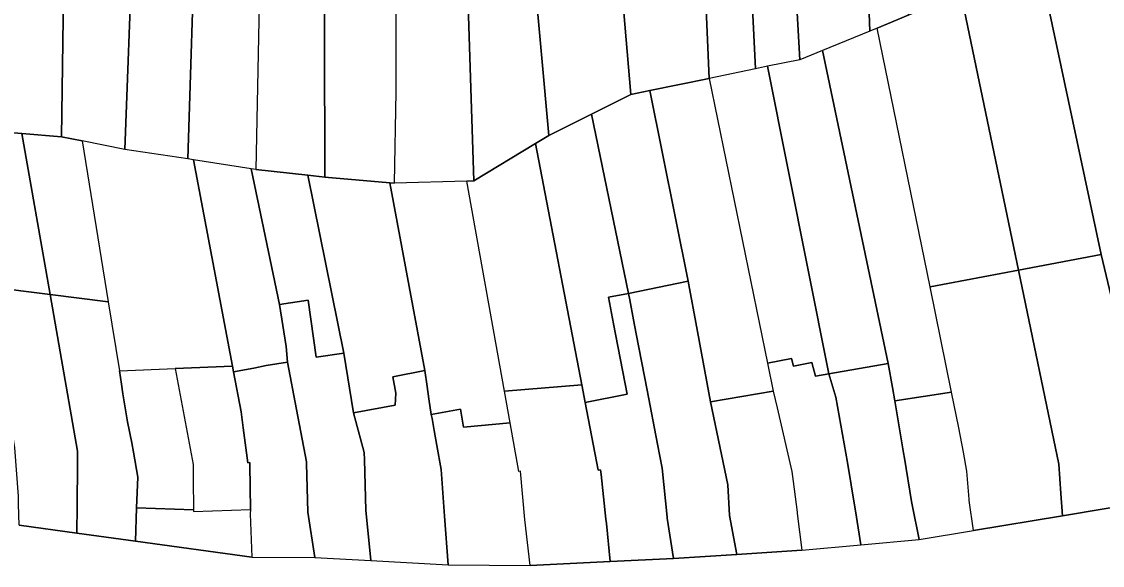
# Model space of a CAD drawing. Extents: x -521939 to -516426, y -1197857 to -1189551.
# Drawn here: x -519638.4 to -519418.9, y -1192115 to -1192004.7 of the extents above; entities that cross this region are included whole.
import ezdxf

# ---------------------------------------------------------------- set-up
doc = ezdxf.new("R2010")
doc.units = 0
doc.layers.add('95590013', color=7, linetype='Continuous')
doc.layers.add('95640013', color=7, linetype='Continuous')

msp = doc.modelspace()

# ---------------------------------------------------------------- linework, layer by layer
at = {"layer": '95590013'}
for points in [[(-519468.51, -1191942.83), (-519469.62, -1191923.78), (-519469.96, -1191917.29), (-519470.2, -1191912.8), (-519462.51, -1191912.39), (-519462.34, -1191915.36), (-519461.8, -1191924.77), (-519461.51, -1191955.62), (-519458.33, -1192003.39), (-519464.63, -1192005.99), (-519466.17, -1192006.63)], [(-519604.65, -1192032.54), (-519603.07, -1191983.47), (-519603.76, -1191930.93), (-519603.9, -1191920.53), (-519603.91, -1191919.53), (-519590.89, -1191919.07), (-519590.64, -1191927.06), (-519590.56, -1191937.16), (-519590.08, -1191997.63), (-519590.85, -1192034.72), (-519591.78, -1192034.57), (-519603.5, -1192032.72)], [(-519617.4, -1192030.61), (-519615.91, -1191989.19), (-519615.1, -1191942.26), (-519615.39, -1191934.15), (-519615.74, -1191931.75), (-519603.76, -1191930.93), (-519603.07, -1191983.47), (-519604.65, -1192032.54)], [(-519517.62, -1191945.78), (-519517.79, -1191982.93), (-519514.71, -1192019.48), (-519522.64, -1192023.45), (-519531.32, -1192027.79), (-519534.35, -1191994.11), (-519534.95, -1191984.18), (-519534.52, -1191944.78), (-519534.51, -1191938.98), (-519518.08, -1191937.31)], [(-519502.14, -1191938.78), (-519493.24, -1191938.38), (-519492.13, -1191958.19), (-519489.33, -1192014.26), (-519498.74, -1192016.21), (-519501.54, -1191951.9), (-519501.8, -1191944.64)], [(-519480.39, -1192012.42), (-519486.91, -1192013.76), (-519489.33, -1192014.26), (-519492.13, -1191958.19), (-519493.24, -1191938.38), (-519484.62, -1191937.99), (-519484.35, -1191943.43), (-519482.45, -1191975.31)], [(-519615.1, -1191942.26), (-519615.91, -1191989.19), (-519617.4, -1192030.61), (-519626.12, -1192028.88), (-519630.32, -1192028.04), (-519629.51, -1191970.28), (-519628.72, -1191942.75)], [(-519484.35, -1191943.43), (-519468.51, -1191942.83), (-519466.17, -1192006.63), (-519475.76, -1192010.54), (-519480.39, -1192012.42), (-519482.45, -1191975.31)], [(-519501.54, -1191951.9), (-519498.74, -1192016.21), (-519510.8, -1192018.68), (-519514.71, -1192019.48), (-519517.79, -1191982.93), (-519517.62, -1191945.78), (-519517.41, -1191945.76), (-519501.8, -1191944.64)], [(-519643.22, -1192026.96), (-519642.29, -1192008.1), (-519642.66, -1191970.15), (-519629.51, -1191970.28), (-519630.32, -1192028.04), (-519638.36, -1192027.37)], [(-519562.7, -1192037.49), (-519562.31, -1192018.94), (-519562.31, -1191998.71), (-519561.37, -1191972.04), (-519548.54, -1191971.73), (-519548.25, -1191984.66), (-519546.55, -1192037.03), (-519547.98, -1192037.07)], [(-519531.32, -1192027.79), (-519534.05, -1192029.45), (-519546.55, -1192037.03), (-519548.25, -1191984.66), (-519534.95, -1191984.18), (-519534.35, -1191994.11)], [(-519431.56, -1191993.77), (-519420.48, -1191990), (-519414.99, -1191988.33), (-519400.7, -1192059.29), (-519416.8, -1192062.29), (-519417.13, -1192060.47), (-519419.16, -1192051.96)], [(-519435.37, -1191995.07), (-519431.56, -1191993.77), (-519419.16, -1192051.96), (-519435.96, -1192055.15), (-519447.62, -1191999.24)], [(-519451.25, -1192000.47), (-519447.62, -1191999.24), (-519435.96, -1192055.15), (-519453.9, -1192058.5), (-519464.63, -1192005.99), (-519458.33, -1192003.39)], [(-519503.05, -1192057.33), (-519510.8, -1192018.68), (-519498.74, -1192016.21), (-519486.94, -1192074), (-519485.78, -1192079.7), (-519498.48, -1192081.85), (-519501.49, -1192065.72), (-519502.77, -1192058.84)], [(-519514.71, -1192019.48), (-519510.8, -1192018.68), (-519503.05, -1192057.33), (-519515.15, -1192059.86), (-519522.64, -1192023.45)], [(-519531.32, -1192027.79), (-519522.64, -1192023.45), (-519515.15, -1192059.86), (-519519.23, -1192060.64), (-519518.19, -1192065.99), (-519515.42, -1192080.28), (-519523.95, -1192081.99), (-519524.63, -1192078.43), (-519534.05, -1192029.45)], [(-519645.03, -1192058.54), (-519650.38, -1192025.76), (-519643.22, -1192026.96), (-519638.36, -1192027.37), (-519632.6, -1192060.1)], [(-519638.36, -1192027.37), (-519630.32, -1192028.04), (-519626.12, -1192028.88), (-519620.8, -1192061.58), (-519632.6, -1192060.1)], [(-519540.36, -1192079.66), (-519547.98, -1192037.07), (-519546.55, -1192037.03), (-519534.05, -1192029.45), (-519524.63, -1192078.43)], [(-519591.99, -1192104.56), (-519591.62, -1192113.35), (-519615.3, -1192110.13), (-519615.05, -1192103.33), (-519603.5, -1192103.75), (-519603.5, -1192104.08), (-519591.94, -1192103.69)]]:
    msp.add_lwpolyline(points, close=True, dxfattribs=at)
for points in [[(-519590.56, -1191937.16), (-519590.08, -1191997.63), (-519590.85, -1192034.72)], [(-519576.85, -1192036.26), (-519577.03, -1191949.38)], [(-519577.03, -1191949.38), (-519576.85, -1192036.26)], [(-519562.31, -1192018.94), (-519562.31, -1191998.71), (-519561.37, -1191972.04)], [(-519466.17, -1192006.63), (-519475.76, -1192010.54)], [(-519464.63, -1192005.99), (-519466.17, -1192006.63)], [(-519453.9, -1192058.5), (-519464.63, -1192005.99)], [(-519475.76, -1192010.54), (-519480.39, -1192012.42)], [(-519475.76, -1192010.54), (-519462.43, -1192074.1)], [(-519462.43, -1192074.1), (-519475.76, -1192010.54)], [(-519480.39, -1192012.42), (-519486.91, -1192013.76)], [(-519489.33, -1192014.26), (-519498.74, -1192016.21)], [(-519486.91, -1192013.76), (-519489.33, -1192014.26)], [(-519486.91, -1192013.76), (-519474.44, -1192076.19)], [(-519474.44, -1192076.19), (-519486.91, -1192013.76)], [(-519498.74, -1192016.21), (-519486.94, -1192074)], [(-519562.7, -1192037.49), (-519562.31, -1192018.94)], [(-519617.4, -1192030.61), (-519626.12, -1192028.88)], [(-519626.12, -1192028.88), (-519620.8, -1192061.58)], [(-519604.65, -1192032.54), (-519617.4, -1192030.61)], [(-519603.5, -1192032.72), (-519604.65, -1192032.54)], [(-519595.58, -1192074.59), (-519603.5, -1192032.72)], [(-519591.78, -1192034.57), (-519603.5, -1192032.72)], [(-519603.5, -1192032.72), (-519595.58, -1192074.59)], [(-519590.85, -1192034.72), (-519591.78, -1192034.57)], [(-519591.78, -1192034.57), (-519586.03, -1192062.07)], [(-519586.03, -1192062.07), (-519591.78, -1192034.57)], [(-519580.26, -1192035.88), (-519590.85, -1192034.72)], [(-519590.85, -1192034.72), (-519580.26, -1192035.88)], [(-519572.98, -1192071.97), (-519580.26, -1192035.88)], [(-519576.85, -1192036.26), (-519580.26, -1192035.88)], [(-519580.26, -1192035.88), (-519572.98, -1192071.97)], [(-519580.26, -1192035.88), (-519576.85, -1192036.26)], [(-519563.62, -1192037.41), (-519576.85, -1192036.26)], [(-519576.85, -1192036.26), (-519563.62, -1192037.41)], [(-519562.7, -1192037.49), (-519563.62, -1192037.41)], [(-519563.62, -1192037.41), (-519556.53, -1192075.46)], [(-519556.53, -1192075.46), (-519563.62, -1192037.41)], [(-519563.62, -1192037.41), (-519562.7, -1192037.49)], [(-519547.98, -1192037.07), (-519562.7, -1192037.49)], [(-519540.36, -1192079.66), (-519547.98, -1192037.07)], [(-519449.53, -1192079.86), (-519453.9, -1192058.5)], [(-519620.8, -1192061.58), (-519618.52, -1192075.56)], [(-519586.03, -1192062.07), (-519580.21, -1192061.19), (-519578.6, -1192072.8), (-519572.98, -1192071.97)], [(-519584.64, -1192070.63), (-519586.03, -1192062.07)], [(-519584.38, -1192073.78), (-519584.64, -1192070.63)], [(-519572.98, -1192071.97), (-519571.01, -1192084.1)], [(-519607.24, -1192075.08), (-519595.58, -1192074.59)], [(-519595.58, -1192074.59), (-519595.36, -1192075.74)], [(-519595.36, -1192075.74), (-519591.27, -1192075.04), (-519588.73, -1192074.47), (-519584.38, -1192073.78)], [(-519486.94, -1192074), (-519482.03, -1192073.05), (-519481.67, -1192074.61), (-519477.9, -1192073.9), (-519477.16, -1192076.65), (-519474.44, -1192076.19)], [(-519474.44, -1192076.19), (-519462.43, -1192074.1)], [(-519462.43, -1192074.1), (-519461.53, -1192078.93)], [(-519618.52, -1192075.56), (-519607.24, -1192075.08)], [(-519563.02, -1192076.77), (-519556.53, -1192075.46)], [(-519562.39, -1192080.09), (-519563.02, -1192076.77)], [(-519556.53, -1192075.46), (-519556.04, -1192078.77), (-519555.67, -1192081.22), (-519555.2, -1192084.39)], [(-519461.53, -1192078.93), (-519461.07, -1192081.67)], [(-519562.51, -1192082.5), (-519562.39, -1192080.09)], [(-519539.21, -1192086.08), (-519540.36, -1192079.66)], [(-519461.07, -1192081.67), (-519449.53, -1192079.86)], [(-519571.01, -1192084.1), (-519562.51, -1192082.5)], [(-519555.2, -1192084.39), (-519549.3, -1192083.33), (-519548.64, -1192086.96), (-519539.21, -1192086.08)]]:
    msp.add_lwpolyline(points, dxfattribs=at)
at = {"layer": '95640013'}
for points in [[(-519410.86, -1192098.74), (-519410.81, -1192099.26), (-519410.52, -1192102.23), (-519426.99, -1192104.96), (-519427.32, -1192100.48), (-519427.76, -1192094.5), (-519435.96, -1192055.15), (-519419.16, -1192051.96), (-519417.13, -1192060.47), (-519416.8, -1192062.29), (-519415.7, -1192068.37), (-519412.49, -1192083.23), (-519411.43, -1192093.29)], [(-519507.29, -1192105.47), (-519507.29, -1192105.23), (-519508.29, -1192095.28), (-519509.23, -1192090.43), (-519511.35, -1192079.49), (-519513.57, -1192068.02), (-519514.12, -1192065.21), (-519514.91, -1192061.12), (-519515.15, -1192059.86), (-519503.05, -1192057.33), (-519502.77, -1192058.84), (-519501.49, -1192065.72), (-519498.48, -1192081.85), (-519494.97, -1192098.71), (-519494.66, -1192104.9), (-519493.18, -1192112.81), (-519506.02, -1192113.63)], [(-519426.99, -1192104.96), (-519445.09, -1192107.96), (-519445.96, -1192101.9), (-519446, -1192101.62), (-519446.42, -1192095.92), (-519447.13, -1192092.08), (-519448.05, -1192087.1), (-519449.53, -1192079.86), (-519453.9, -1192058.5), (-519435.96, -1192055.15), (-519427.76, -1192094.5), (-519427.32, -1192100.48)], [(-519627.12, -1192102.98), (-519627.17, -1192108.48), (-519638.88, -1192106.85), (-519639.01, -1192102.6), (-519639.06, -1192100.98), (-519639.74, -1192091.2), (-519641.33, -1192081.28), (-519645.03, -1192058.54), (-519632.6, -1192060.1), (-519627.02, -1192091.85), (-519627.05, -1192094.48)], [(-519627.17, -1192108.48), (-519627.12, -1192102.98), (-519627.05, -1192094.48), (-519627.02, -1192091.85), (-519632.6, -1192060.1), (-519620.8, -1192061.58), (-519618.52, -1192075.56), (-519618.08, -1192078.28), (-519617.81, -1192080.23), (-519616.88, -1192085.94), (-519616.04, -1192090.14), (-519615.65, -1192092.09), (-519614.82, -1192097.13), (-519615.05, -1192103.33), (-519615.3, -1192110.13)], [(-519521.31, -1192095.74), (-519523.95, -1192081.99), (-519515.42, -1192080.28), (-519518.19, -1192065.99), (-519519.23, -1192060.64), (-519515.15, -1192059.86), (-519514.91, -1192061.12), (-519514.12, -1192065.21), (-519513.57, -1192068.02), (-519511.35, -1192079.49), (-519509.23, -1192090.43), (-519508.29, -1192095.28), (-519507.29, -1192105.23), (-519507.29, -1192105.47), (-519506.02, -1192113.63), (-519518.87, -1192114.25), (-519519.64, -1192106.53), (-519519.76, -1192105.66), (-519520.72, -1192096.59), (-519520.82, -1192095.68)], [(-519615.65, -1192092.09), (-519616.04, -1192090.14), (-519616.88, -1192085.94), (-519617.81, -1192080.23), (-519618.08, -1192078.28), (-519618.52, -1192075.56), (-519607.24, -1192075.08), (-519603.56, -1192094.58), (-519603.54, -1192097.55), (-519603.5, -1192103.75), (-519615.05, -1192103.33), (-519614.82, -1192097.13)], [(-519539.21, -1192086.08), (-519540.36, -1192079.66), (-519524.63, -1192078.43), (-519523.95, -1192081.99), (-519521.31, -1192095.74), (-519520.82, -1192095.68), (-519520.72, -1192096.59), (-519519.76, -1192105.66), (-519519.64, -1192106.53), (-519518.87, -1192114.25), (-519535.13, -1192115.04), (-519536.21, -1192105.72), (-519537.09, -1192095.94), (-519537.44, -1192095.97)], [(-519494.66, -1192104.9), (-519494.97, -1192098.71), (-519498.48, -1192081.85), (-519485.78, -1192079.7), (-519484.99, -1192083.08), (-519481.99, -1192095.99), (-519481.69, -1192098.05), (-519480.92, -1192104.22), (-519480.91, -1192104.52), (-519479.93, -1192111.96), (-519493.18, -1192112.81)]]:
    msp.add_lwpolyline(points, close=True, dxfattribs=at)
for points in [[(-519580.21, -1192061.19), (-519586.03, -1192062.07)], [(-519578.6, -1192072.8), (-519580.21, -1192061.19)], [(-519586.03, -1192062.07), (-519584.64, -1192070.63)], [(-519584.64, -1192070.63), (-519584.38, -1192073.78)], [(-519572.98, -1192071.97), (-519578.6, -1192072.8)], [(-519571.01, -1192084.1), (-519572.98, -1192071.97)], [(-519595.58, -1192074.59), (-519607.24, -1192075.08)], [(-519595.36, -1192075.74), (-519595.58, -1192074.59)], [(-519588.73, -1192074.47), (-519591.27, -1192075.04)], [(-519584.38, -1192073.78), (-519588.73, -1192074.47)], [(-519584.38, -1192073.78), (-519582.56, -1192083.43), (-519580.57, -1192094.01), (-519580.56, -1192094.35)], [(-519582.56, -1192083.43), (-519584.38, -1192073.78)], [(-519482.03, -1192073.05), (-519486.94, -1192074)], [(-519486.94, -1192074), (-519485.78, -1192079.7)], [(-519481.67, -1192074.61), (-519482.03, -1192073.05)], [(-519474.44, -1192076.19), (-519477.16, -1192076.65), (-519477.9, -1192073.9), (-519481.67, -1192074.61)], [(-519462.43, -1192074.1), (-519474.44, -1192076.19)], [(-519461.53, -1192078.93), (-519462.43, -1192074.1)], [(-519607.24, -1192075.08), (-519603.56, -1192094.58)], [(-519591.27, -1192075.04), (-519595.36, -1192075.74)], [(-519591.94, -1192103.69), (-519592.06, -1192094.65), (-519592.07, -1192094.19), (-519592.47, -1192094.2), (-519593.4, -1192087.13), (-519593.82, -1192083.89), (-519595.36, -1192075.74)], [(-519595.36, -1192075.74), (-519593.82, -1192083.89), (-519593.4, -1192087.13), (-519592.47, -1192094.2), (-519592.07, -1192094.19)], [(-519556.53, -1192075.46), (-519563.02, -1192076.77), (-519562.39, -1192080.09), (-519562.51, -1192082.5)], [(-519555.67, -1192081.22), (-519556.04, -1192078.77), (-519556.53, -1192075.46)], [(-519474.44, -1192076.19), (-519473.07, -1192080.93), (-519470.71, -1192094.14)], [(-519473.07, -1192080.93), (-519474.44, -1192076.19)], [(-519461.07, -1192081.67), (-519461.53, -1192078.93)], [(-519555.2, -1192084.39), (-519555.67, -1192081.22)], [(-519485.78, -1192079.7), (-519484.99, -1192083.08), (-519481.99, -1192095.99)], [(-519470.71, -1192094.14), (-519473.07, -1192080.93)], [(-519449.53, -1192079.86), (-519461.07, -1192081.67)], [(-519446, -1192101.62), (-519446.42, -1192095.92), (-519447.13, -1192092.08), (-519448.05, -1192087.1), (-519449.53, -1192079.86)], [(-519580.56, -1192094.35), (-519580.57, -1192094.01), (-519582.56, -1192083.43)], [(-519562.51, -1192082.5), (-519571.01, -1192084.1)], [(-519549.3, -1192083.33), (-519555.2, -1192084.39)], [(-519539.21, -1192086.08), (-519548.64, -1192086.96), (-519549.3, -1192083.33)], [(-519461.07, -1192081.67), (-519459.29, -1192092.18), (-519459.12, -1192093.25), (-519457.69, -1192102.09), (-519457.55, -1192102.74), (-519456.11, -1192109.79)], [(-519457.55, -1192102.74), (-519457.69, -1192102.09), (-519459.12, -1192093.25), (-519459.29, -1192092.18), (-519461.07, -1192081.67)], [(-519567.49, -1192114.06), (-519568.5, -1192103.84), (-519568.77, -1192093.6), (-519568.82, -1192092.1), (-519571.01, -1192084.1)], [(-519571.01, -1192084.1), (-519568.82, -1192092.1)], [(-519551.76, -1192114.91), (-519552.49, -1192105.08), (-519553.19, -1192095.61), (-519554.07, -1192090.69), (-519554.61, -1192087.69), (-519555.05, -1192085.24), (-519555.2, -1192084.39)], [(-519555.2, -1192084.39), (-519555.05, -1192085.24), (-519554.61, -1192087.69)], [(-519554.61, -1192087.69), (-519554.07, -1192090.69), (-519553.19, -1192095.61)], [(-519537.44, -1192095.97), (-519539.21, -1192086.08)], [(-519568.82, -1192092.1), (-519568.77, -1192093.6), (-519568.5, -1192103.84)], [(-519603.56, -1192094.58), (-519603.54, -1192097.55), (-519603.5, -1192103.75)], [(-519592.07, -1192094.19), (-519592.06, -1192094.65), (-519591.94, -1192103.69)], [(-519580.56, -1192094.35), (-519580.3, -1192104.25)], [(-519580.3, -1192104.25), (-519580.56, -1192094.35)], [(-519470.71, -1192094.14), (-519469.17, -1192103.23), (-519469.05, -1192103.98), (-519467.98, -1192110.87)], [(-519469.17, -1192103.23), (-519470.71, -1192094.14)], [(-519553.19, -1192095.61), (-519552.49, -1192105.08)], [(-519537.09, -1192095.94), (-519537.44, -1192095.97)], [(-519535.13, -1192115.04), (-519536.21, -1192105.72), (-519537.09, -1192095.94)], [(-519481.99, -1192095.99), (-519481.69, -1192098.05)], [(-519481.69, -1192098.05), (-519480.92, -1192104.22)], [(-519638.88, -1192106.85), (-519627.17, -1192108.48), (-519615.3, -1192110.13), (-519591.62, -1192113.35), (-519578.83, -1192113.45), (-519567.49, -1192114.06), (-519551.76, -1192114.91), (-519535.13, -1192115.04), (-519518.87, -1192114.25), (-519506.02, -1192113.63), (-519493.18, -1192112.81), (-519479.93, -1192111.96), (-519467.98, -1192110.87), (-519456.11, -1192109.79), (-519445.09, -1192107.96), (-519426.99, -1192104.96), (-519410.52, -1192102.23)], [(-519467.98, -1192110.87), (-519469.05, -1192103.98), (-519469.17, -1192103.23)], [(-519456.11, -1192109.79), (-519457.55, -1192102.74)], [(-519445.96, -1192101.9), (-519446, -1192101.62)], [(-519445.09, -1192107.96), (-519445.96, -1192101.9)], [(-519603.5, -1192103.75), (-519603.5, -1192104.08), (-519591.94, -1192103.69)], [(-519591.94, -1192103.69), (-519591.99, -1192104.56), (-519591.62, -1192113.35)], [(-519580.3, -1192104.25), (-519578.83, -1192113.45)], [(-519578.83, -1192113.45), (-519580.3, -1192104.25)], [(-519568.5, -1192103.84), (-519567.49, -1192114.06)], [(-519552.49, -1192105.08), (-519551.76, -1192114.91)], [(-519480.92, -1192104.22), (-519480.91, -1192104.52)], [(-519480.91, -1192104.52), (-519479.93, -1192111.96)], [(-519467.98, -1192110.87), (-519456.11, -1192109.79)], [(-519456.11, -1192109.79), (-519445.09, -1192107.96)], [(-519479.93, -1192111.96), (-519467.98, -1192110.87)], [(-519591.62, -1192113.35), (-519578.83, -1192113.45)], [(-519578.83, -1192113.45), (-519567.49, -1192114.06)], [(-519567.49, -1192114.06), (-519551.76, -1192114.91)], [(-519551.76, -1192114.91), (-519535.13, -1192115.04)]]:
    msp.add_lwpolyline(points, dxfattribs=at)

doc.saveas('drawing.dxf')
